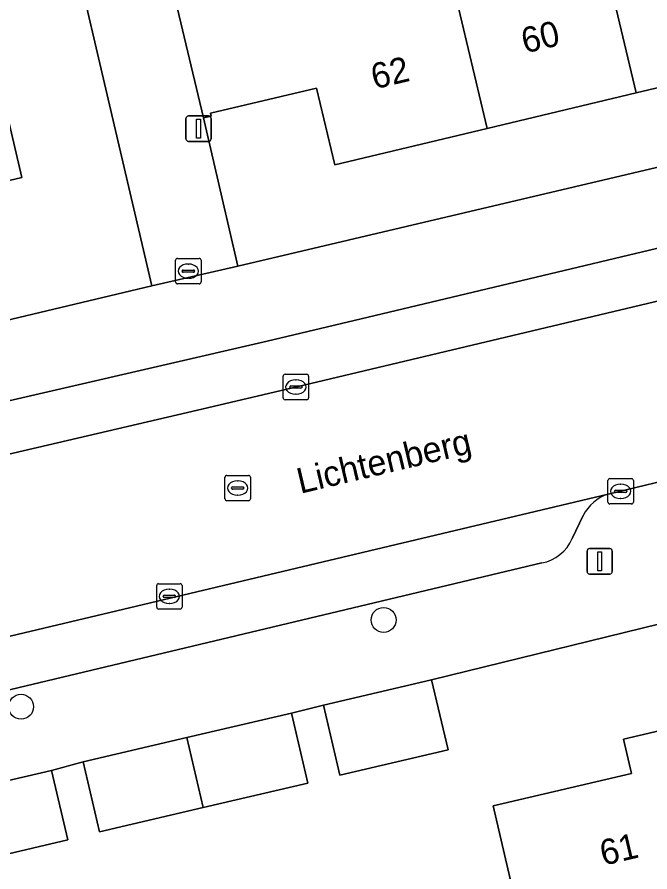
# Model space of a CAD drawing. Extents: x 158031 to 159244, y 380104 to 381214.
# Drawn here: x 158882.05 to 158906.94, y 380567.59 to 380601.19 of the extents above; entities that cross this region are included whole.
import ezdxf

# ---------------------------------------------------------------- set-up
doc = ezdxf.new("R2010")
doc.units = 0
for name, color, linetype in [('IMGEO_Boom', 7, 'Continuous'), ('IMGEO_Brandkraan', 7, 'Continuous'), ('IMGEO_Erf', 7, 'Continuous'), ('IMGEO_Kolk', 7, 'Continuous'), ('IMGEO_Lichtmast', 7, 'Continuous'), ('IMGEO_Openbare_ruimte_label', 7, 'Continuous'), ('IMGEO_Pand', 7, 'Continuous'), ('IMGEO_Pand_nummerreeks', 7, 'Continuous'), ('IMGEO_Parkeervlak_open', 7, 'Continuous'), ('IMGEO_Rijbaan_lokaal_gesloten', 7, 'Continuous'), ('IMGEO_Rioolput', 7, 'Continuous'), ('IMGEO_Voetpad_open', 7, 'Continuous')]:
    doc.layers.add(name, color=color, linetype=linetype)

msp = doc.modelspace()

# ---------------------------------------------------------------- linework, layer by layer
at = {"layer": 'IMGEO_Boom'}
for centre in [(158896.464, 380577.492), (158882.204, 380574.079)]:
    msp.add_circle(centre, 0.489, dxfattribs=at)
at = {"layer": 'IMGEO_Brandkraan'}
for p, q in [((158888.359, 380591.702), (158889.211, 380591.702)), ((158888.284, 380590.776), (158888.284, 380591.628)), ((158888.772, 380591.482), (158888.797, 380591.482)), ((158889.285, 380591.628), (158889.285, 380590.776)), ((158888.543, 380591.196), (158888.543, 380591.208)), ((158888.981, 380591.159), (158888.583, 380591.159)), ((158888.586, 380591.245), (158888.984, 380591.245)), ((158889.027, 380591.208), (158889.027, 380591.196)), ((158889.211, 380590.702), (158888.359, 380590.702)), ((158888.795, 380590.922), (158888.77, 380590.922))]:
    msp.add_line(p, q, dxfattribs=at)
for points in [[(158888.359, 380591.702), (158889.211, 380591.702)], [(158888.284, 380590.776), (158888.284, 380591.628)], [(158889.285, 380591.628), (158889.285, 380590.776)], [(158889.211, 380590.702), (158888.359, 380590.702)]]:
    msp.add_lwpolyline(points, dxfattribs=at)
for centre, radius, start, end in [((158888.361, 380591.626), 0.0765, 91.552, 178.448), ((158888.361, 380591.626), 0.0765, 91.552, 178.448), ((158889.209, 380591.626), 0.0765, 1.552, 88.448), ((158889.209, 380591.626), 0.0765, 1.552, 88.448), ((158888.583, 380591.205), 0.0403, 85.8775, 175.7526), ((158888.58, 380591.195), 0.0366, 178.938, 274.7102), ((158888.984, 380591.202), 0.043, 264.8664, 352.4533), ((158888.988, 380591.207), 0.0386, 1.7309, 96.639), ((158888.361, 380590.778), 0.0765, 181.552, 268.448), ((158888.361, 380590.778), 0.0765, 181.552, 268.448), ((158889.209, 380590.778), 0.0765, 271.552, 358.448), ((158889.209, 380590.778), 0.0765, 271.552, 358.448)]:
    msp.add_arc(centre, radius, start, end, dxfattribs=at)
for centre, major_axis, ratio, start_param, end_param in [((158888.771, 380591.202), (-0.387, 0.002), 0.722429, 4.712389, 7.853982), ((158888.796, 380591.202), (-0.39, 0.002), 0.717154, 1.570796, 4.712389)]:
    msp.add_ellipse(centre, major_axis=major_axis, ratio=ratio, start_param=start_param, end_param=end_param, dxfattribs=at)
at = {"layer": 'IMGEO_Erf'}
for points in [[(158868.851, 380654.224), (158846.717, 380648.817), (158848.057, 380642.926), (158851.295, 380629.411), (158853.72, 380619.292), (158855.175, 380619.641), (158856.318, 380614.873), (158857.817, 380615.232), (158862.246, 380596.596), (158865.262, 380597.313), (158866.709, 380591.224), (158863.693, 380590.508), (158864.93, 380585.295), (158887.35, 380590.625), (158877.817, 380631.304), (158874.43, 380630.478)], [(158930.681, 380600.803), (158929.97, 380603.82), (158923.966, 380602.39), (158918.11, 380600.996), (158912.254, 380599.602), (158906.397, 380598.207), (158900.541, 380596.812), (158894.542, 380595.384), (158893.824, 380598.4), (158889.651, 380597.406), (158889.676, 380597.299), (158889.375, 380597.228), (158890.726, 380591.392)]]:
    msp.add_lwpolyline(points, close=True, dxfattribs=at)
for points in [[(158880.821, 380600.902), (158882.233, 380594.878), (158873.88, 380592.92)], [(158879.814, 380562.154), (158885.284, 380563.435), (158885.94, 380560.636), (158891.298, 380561.891), (158896.654, 380563.145), (158895.978, 380566.029), (158901.446, 380567.31), (158900.773, 380570.181), (158906.216, 380571.456), (158905.9, 380572.801), (158908.979, 380573.524), (158908.028, 380577.507), (158898.353, 380575.134), (158898.997, 380572.384), (158894.74, 380571.387), (158894.096, 380574.137), (158892.844, 380573.83), (158893.488, 380571.081), (158889.369, 380570.116), (158885.29, 380569.16), (158884.646, 380571.91), (158883.4, 380571.577), (158884.041, 380568.844), (158879.857, 380567.864)]]:
    msp.add_lwpolyline(points, dxfattribs=at)
at = {"layer": 'IMGEO_Kolk'}
for p, q in [((158892.512, 380586.222), (158892.512, 380587.074)), ((158892.587, 380587.148), (158893.439, 380587.148)), ((158893.513, 380587.074), (158893.513, 380586.222)), ((158892.771, 380586.642), (158892.771, 380586.654)), ((158892.814, 380586.691), (158893.212, 380586.691)), ((158893, 380586.928), (158893.025, 380586.928)), ((158893.255, 380586.654), (158893.255, 380586.642)), ((158893.209, 380586.605), (158892.811, 380586.605)), ((158893.023, 380586.368), (158892.998, 380586.368)), ((158893.439, 380586.148), (158892.587, 380586.148)), ((158905.285, 380582.123), (158905.285, 380582.975)), ((158905.36, 380583.049), (158906.212, 380583.049)), ((158906.286, 380582.975), (158906.286, 380582.123)), ((158905.587, 380582.592), (158905.985, 380582.592)), ((158905.773, 380582.829), (158905.798, 380582.829)), ((158905.544, 380582.543), (158905.544, 380582.555)), ((158905.982, 380582.506), (158905.584, 380582.506)), ((158905.796, 380582.269), (158905.771, 380582.269)), ((158906.028, 380582.555), (158906.028, 380582.543)), ((158906.212, 380582.049), (158905.36, 380582.049)), ((158887.614, 380578.917), (158888.466, 380578.917)), ((158887.539, 380577.991), (158887.539, 380578.843)), ((158888.027, 380578.697), (158888.052, 380578.697)), ((158888.54, 380578.843), (158888.54, 380577.991)), ((158887.798, 380578.411), (158887.798, 380578.423)), ((158888.236, 380578.374), (158887.838, 380578.374)), ((158887.841, 380578.46), (158888.239, 380578.46)), ((158888.282, 380578.423), (158888.282, 380578.411)), ((158888.466, 380577.917), (158887.614, 380577.917)), ((158888.05, 380578.137), (158888.025, 380578.137))]:
    msp.add_line(p, q, dxfattribs=at)
for points in [[(158892.512, 380586.222), (158892.512, 380587.074)], [(158892.587, 380587.148), (158893.439, 380587.148)], [(158893.513, 380587.074), (158893.513, 380586.222)], [(158893.439, 380586.148), (158892.587, 380586.148)], [(158905.285, 380582.123), (158905.285, 380582.975)], [(158905.36, 380583.049), (158906.212, 380583.049)], [(158906.286, 380582.975), (158906.286, 380582.123)], [(158906.212, 380582.049), (158905.36, 380582.049)], [(158887.614, 380578.917), (158888.466, 380578.917)], [(158887.539, 380577.991), (158887.539, 380578.843)], [(158888.54, 380578.843), (158888.54, 380577.991)], [(158888.466, 380577.917), (158887.614, 380577.917)]]:
    msp.add_lwpolyline(points, dxfattribs=at)
for centre, radius, start, end in [((158892.589, 380587.072), 0.0765, 91.552, 178.448), ((158892.589, 380587.072), 0.0765, 91.552, 178.448), ((158893.437, 380587.072), 0.0765, 1.552, 88.448), ((158893.437, 380587.072), 0.0765, 1.552, 88.448), ((158892.811, 380586.651), 0.0403, 85.8775, 175.7526), ((158892.808, 380586.641), 0.0366, 178.938, 274.7102), ((158893.212, 380586.648), 0.043, 264.8664, 352.4533), ((158893.216, 380586.653), 0.0386, 1.7309, 96.639), ((158892.589, 380586.224), 0.0765, 181.552, 268.448), ((158892.589, 380586.224), 0.0765, 181.552, 268.448), ((158893.437, 380586.224), 0.0765, 271.552, 358.448), ((158893.437, 380586.224), 0.0765, 271.552, 358.448), ((158905.362, 380582.973), 0.0765, 91.552, 178.448), ((158905.362, 380582.973), 0.0765, 91.552, 178.448), ((158906.21, 380582.973), 0.0765, 1.552, 88.448), ((158906.21, 380582.973), 0.0765, 1.552, 88.448), ((158905.584, 380582.552), 0.0403, 85.8775, 175.7526), ((158905.989, 380582.554), 0.0386, 1.7309, 96.639), ((158905.581, 380582.542), 0.0366, 178.938, 274.7102), ((158905.985, 380582.549), 0.043, 264.8664, 352.4533), ((158905.362, 380582.125), 0.0765, 181.552, 268.448), ((158905.362, 380582.125), 0.0765, 181.552, 268.448), ((158906.21, 380582.125), 0.0765, 271.552, 358.448), ((158906.21, 380582.125), 0.0765, 271.552, 358.448), ((158887.616, 380578.841), 0.0765, 91.552, 178.448), ((158887.616, 380578.841), 0.0765, 91.552, 178.448), ((158888.464, 380578.841), 0.0765, 1.552, 88.448), ((158888.464, 380578.841), 0.0765, 1.552, 88.448), ((158887.838, 380578.42), 0.0403, 85.8775, 175.7526), ((158887.835, 380578.41), 0.0366, 178.938, 274.7102), ((158888.239, 380578.417), 0.043, 264.8664, 352.4533), ((158888.243, 380578.422), 0.0386, 1.7309, 96.639), ((158887.616, 380577.993), 0.0765, 181.552, 268.448), ((158887.616, 380577.993), 0.0765, 181.552, 268.448), ((158888.464, 380577.993), 0.0765, 271.552, 358.448), ((158888.464, 380577.993), 0.0765, 271.552, 358.448)]:
    msp.add_arc(centre, radius, start, end, dxfattribs=at)
for centre, major_axis, ratio, start_param, end_param in [((158892.999, 380586.648), (-0.387, 0.002), 0.722429, 4.712389, 7.853982), ((158893.024, 380586.648), (-0.39, 0.002), 0.717154, 1.570796, 4.712389), ((158905.772, 380582.549), (-0.387, 0.002), 0.722429, 4.712389, 7.853982), ((158905.797, 380582.549), (-0.39, 0.002), 0.717154, 1.570796, 4.712389), ((158888.026, 380578.417), (-0.387, 0.002), 0.722429, 4.712389, 7.853982), ((158888.051, 380578.417), (-0.39, 0.002), 0.717154, 1.570796, 4.712389)]:
    msp.add_ellipse(centre, major_axis=major_axis, ratio=ratio, start_param=start_param, end_param=end_param, dxfattribs=at)
at = {"layer": 'IMGEO_Lichtmast'}
for p, q in [((158888.691, 380596.402), (158888.691, 380597.202)), ((158888.691, 380597.202), (158888.691, 380596.402)), ((158888.791, 380597.302), (158889.581, 380597.302)), ((158889.581, 380597.302), (158888.791, 380597.302)), ((158889.681, 380597.202), (158889.681, 380596.402)), ((158889.681, 380596.402), (158889.681, 380597.202)), ((158889.581, 380596.302), (158888.791, 380596.302)), ((158888.791, 380596.302), (158889.581, 380596.302)), ((158904.566, 380580.297), (158905.356, 380580.297)), ((158905.356, 380580.297), (158904.566, 380580.297)), ((158904.466, 380579.397), (158904.466, 380580.197)), ((158904.466, 380580.197), (158904.466, 380579.397)), ((158905.456, 380580.197), (158905.456, 380579.397)), ((158905.456, 380579.397), (158905.456, 380580.197)), ((158905.356, 380579.297), (158904.566, 380579.297)), ((158904.566, 380579.297), (158905.356, 380579.297))]:
    msp.add_line(p, q, dxfattribs=at)
for points in [[(158889.111, 380597.177), (158889.261, 380597.177), (158889.261, 380596.427), (158889.111, 380596.427), (158889.111, 380597.177)], [(158904.886, 380580.172), (158905.036, 380580.172), (158905.036, 380579.422), (158904.886, 380579.422), (158904.886, 380580.172)]]:
    msp.add_lwpolyline(points, dxfattribs=at)
for centre, start, end in [((158888.791, 380597.202), 90, 180), ((158888.791, 380597.202), 90, 180), ((158889.581, 380597.202), 0, 90), ((158889.581, 380597.202), 360, 90), ((158888.791, 380596.402), 180, 270), ((158888.791, 380596.402), 180, 270), ((158889.581, 380596.402), 270, 0), ((158889.581, 380596.402), 270, 0), ((158904.566, 380580.197), 90, 180), ((158904.566, 380580.197), 90, 180), ((158905.356, 380580.197), 0, 90), ((158905.356, 380580.197), 360, 90), ((158904.566, 380579.397), 180, 270), ((158904.566, 380579.397), 180, 270), ((158905.356, 380579.397), 270, 0), ((158905.356, 380579.397), 270, 0)]:
    msp.add_arc(centre, 0.1, start, end, dxfattribs=at)
at = {"layer": 'IMGEO_Pand'}
for points in [[(158906.397, 380598.207), (158912.254, 380599.602), (158909.013, 380613.217), (158907.112, 380612.764), (158908.254, 380607.968), (158904.298, 380607.026)], [(158900.541, 380596.812), (158906.397, 380598.207), (158904.298, 380607.026), (158903.886, 380608.438), (158899.948, 380607.5), (158899.141, 380610.888), (158897.295, 380610.448)], [(158900.541, 380596.812), (158897.295, 380610.448), (158895.528, 380610.027), (158896.672, 380605.224), (158896.72, 380605.02), (158892.79, 380604.085), (158892.461, 380605.466), (158890.837, 380606.241), (158887.724, 380605.5), (158887.608, 380605.987), (158887.307, 380605.915), (158889.375, 380597.228), (158889.676, 380597.299), (158889.651, 380597.406), (158893.824, 380598.4), (158894.542, 380595.384)], [(158880.821, 380600.902), (158872.016, 380598.84), (158872.943, 380594.884), (158871.448, 380594.534), (158870.874, 380594.4), (158871.518, 380591.648), (158874.04, 380592.239), (158873.88, 380592.92), (158882.233, 380594.878)], [(158894.096, 380574.137), (158894.74, 380571.387), (158898.997, 380572.384), (158898.353, 380575.134)], [(158888.724, 380572.865), (158889.369, 380570.116), (158893.488, 380571.081), (158892.844, 380573.83)], [(158901.446, 380567.31), (158902.133, 380564.377), (158905.204, 380565.097), (158905.909, 380562.085), (158911.308, 380563.353), (158911.362, 380563.372), (158908.979, 380573.524), (158905.9, 380572.801), (158906.216, 380571.456), (158900.773, 380570.181)], [(158888.724, 380572.865), (158884.646, 380571.91), (158885.29, 380569.16), (158889.369, 380570.116)], [(158883.4, 380571.577), (158879.216, 380570.597), (158879.857, 380567.864), (158884.041, 380568.844)]]:
    msp.add_lwpolyline(points, close=True, dxfattribs=at)
at = {"layer": 'IMGEO_Parkeervlak_open'}
for points in [[(158851.553, 380576.939), (158864.508, 380579.993), (158876.373, 380582.763), (158889.141, 380585.743), (158893.045, 380586.654), (158933.324, 380596.223), (158956.809, 380601.82), (158956.312, 380603.784), (158936.256, 380599.01), (158932.578, 380598.135), (158895.583, 380589.33), (158891.886, 380588.45), (158875.128, 380584.578), (158869.583, 380583.26), (158865.989, 380582.405), (158863.919, 380581.913), (158860.326, 380581.059), (158854.491, 380579.672)], [(158905.292, 380582.437), (158870.549, 380574.194), (158853.96, 380570.297), (158852.111, 380569.924), (158852.627, 380567.9)], [(158903.886, 380580.688), (158904.313, 380581.592)], [(158854.626, 380568.315), (158871.516, 380572.305), (158902.686, 380579.73)]]:
    msp.add_lwpolyline(points, dxfattribs=at)
for centre, radius, start, end in [((158905.807, 380580.851), 1.668, 107.9898, 153.6069), ((158902.35, 380581.381), 1.685, 281.4963, 335.7068)]:
    msp.add_arc(centre, radius, start, end, dxfattribs=at)
at = {"layer": 'IMGEO_Rijbaan_lokaal_gesloten'}
msp.add_lwpolyline([(158999.117, 380604.815), (158997.312, 380611.42), (158994.286, 380610.681), (158964.208, 380603.569), (158956.809, 380601.82), (158933.324, 380596.223), (158893.045, 380586.654), (158889.141, 380585.743), (158876.373, 380582.763), (158864.508, 380579.993), (158851.553, 380576.939), (158851.369, 380576.896), (158850.382, 380576.701), (158852.111, 380569.924), (158853.96, 380570.297), (158870.549, 380574.194), (158905.292, 380582.437), (158906.769, 380582.786), (158907.421, 380582.94), (158912.673, 380584.186)], dxfattribs=at)
at = {"layer": 'IMGEO_Rioolput'}
for p, q in [((158890.226, 380582.249), (158890.226, 380583.101)), ((158890.301, 380583.175), (158891.153, 380583.175)), ((158890.714, 380582.955), (158890.739, 380582.955)), ((158891.227, 380583.101), (158891.227, 380582.249)), ((158890.485, 380582.669), (158890.485, 380582.681)), ((158890.923, 380582.632), (158890.525, 380582.632)), ((158890.528, 380582.718), (158890.926, 380582.718)), ((158890.969, 380582.681), (158890.969, 380582.669)), ((158890.737, 380582.395), (158890.712, 380582.395)), ((158891.153, 380582.175), (158890.301, 380582.175))]:
    msp.add_line(p, q, dxfattribs=at)
for points in [[(158890.226, 380582.249), (158890.226, 380583.101)], [(158890.301, 380583.175), (158891.153, 380583.175)], [(158891.227, 380583.101), (158891.227, 380582.249)], [(158891.153, 380582.175), (158890.301, 380582.175)]]:
    msp.add_lwpolyline(points, dxfattribs=at)
for centre, radius, start, end in [((158890.303, 380583.099), 0.0765, 91.552, 178.448), ((158890.303, 380583.099), 0.0765, 91.552, 178.448), ((158891.151, 380583.099), 0.0765, 1.552, 88.448), ((158891.151, 380583.099), 0.0765, 1.552, 88.448), ((158890.525, 380582.678), 0.0403, 85.8775, 175.7526), ((158890.522, 380582.668), 0.0366, 178.938, 274.7102), ((158890.926, 380582.675), 0.043, 264.8664, 352.4533), ((158890.93, 380582.68), 0.0386, 1.7309, 96.639), ((158890.303, 380582.251), 0.0765, 181.552, 268.448), ((158890.303, 380582.251), 0.0765, 181.552, 268.448), ((158891.151, 380582.251), 0.0765, 271.552, 358.448), ((158891.151, 380582.251), 0.0765, 271.552, 358.448)]:
    msp.add_arc(centre, radius, start, end, dxfattribs=at)
for centre, major_axis, ratio, start_param, end_param in [((158890.713, 380582.675), (-0.387, 0.002), 0.722429, 4.712389, 7.853982), ((158890.738, 380582.675), (-0.39, 0.002), 0.717154, 1.570796, 4.712389)]:
    msp.add_ellipse(centre, major_axis=major_axis, ratio=ratio, start_param=start_param, end_param=end_param, dxfattribs=at)
at = {"layer": 'IMGEO_Voetpad_open'}
msp.add_lwpolyline([(158873.154, 380649.889), (158872.917, 380650.809), (158871.435, 380650.426), (158870.359, 380654.595), (158868.851, 380654.224), (158874.43, 380630.478), (158877.817, 380631.304), (158887.35, 380590.625), (158890.726, 380591.392), (158889.375, 380597.228), (158887.307, 380605.915), (158885.561, 380613.245), (158885.251, 380614.548), (158885.173, 380614.874), (158882.872, 380624.606), (158880.795, 380633.392), (158880.112, 380636.28), (158879.585, 380638.041), (158875.225, 380636.97), (158873.936, 380642.214), (158874.985, 380642.471), (158874.644, 380643.86)], close=True, dxfattribs=at)
for points in [[(159001.216, 380617.555), (159000, 380617.268), (158962.653, 380608.457), (158959.363, 380607.684), (158955.966, 380606.927), (158952.007, 380605.964), (158935.019, 380601.833), (158932.119, 380601.143), (158931.662, 380601.034), (158930.681, 380600.803), (158890.726, 380591.392), (158887.35, 380590.625), (158864.93, 380585.295), (158863.54, 380584.965), (158860.664, 380584.282), (158852.79, 380582.412), (158849.158, 380581.55), (158850.382, 380576.701), (158851.369, 380576.896), (158851.553, 380576.939)], [(158854.491, 380579.672), (158860.326, 380581.059), (158863.919, 380581.913), (158865.989, 380582.405), (158869.583, 380583.26), (158875.128, 380584.578), (158891.886, 380588.45), (158895.583, 380589.33), (158932.578, 380598.135)], [(158907.421, 380582.94), (158906.769, 380582.786), (158905.292, 380582.437)], [(158904.313, 380581.592), (158903.886, 380580.688)], [(158902.686, 380579.73), (158871.516, 380572.305), (158854.626, 380568.315)], [(158836.79, 380567.428), (158838.3, 380560.996), (158840.887, 380561.584), (158845.046, 380562.558), (158846.311, 380562.85), (158849.11, 380563.506), (158850.403, 380563.809), (158854.518, 380564.773), (158855.681, 380565.071), (158859.982, 380566.079), (158879.216, 380570.597), (158883.4, 380571.577), (158884.646, 380571.91), (158888.724, 380572.865), (158892.844, 380573.83), (158894.096, 380574.137), (158898.353, 380575.134), (158908.028, 380577.507)]]:
    msp.add_lwpolyline(points, dxfattribs=at)
for centre, radius, start, end in [((158905.807, 380580.851), 1.668, 107.9898, 153.6069), ((158902.35, 380581.381), 1.685, 281.4963, 335.7068)]:
    msp.add_arc(centre, radius, start, end, dxfattribs=at)

# ---------------------------------------------------------------- texts
at = {"layer": 'IMGEO_Openbare_ruimte_label'}
msp.add_text('Lichtenberg', height=1, rotation=13.3553, dxfattribs=at).set_placement((158893.188, 380582.448))
at = {"layer": 'IMGEO_Pand_nummerreeks'}
for s, rotation, p in [('60', 13.3937, (158902.015, 380599.754)), ('62', 13.3937, (158896.105, 380598.346)), ('61', 13.1836, (158905.103, 380567.826))]:
    msp.add_text(s, height=1, rotation=rotation, dxfattribs=at).set_placement(p)

doc.saveas('drawing.dxf')
